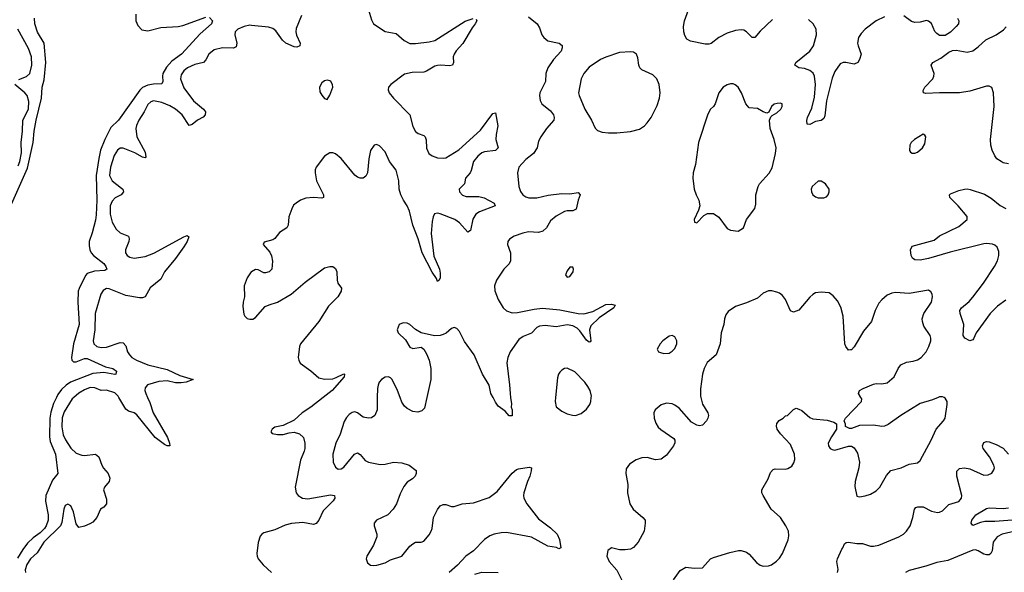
# Model space of a CAD drawing. Header units: inches. Extents: x 1449094 to 1618372, y 389908 to 534307.
# Tile 320 of 494: x 1558320 to 1565459, y 458733 to 462739. Entities that reach past the tile are written whole.
import ezdxf

# ---------------------------------------------------------------- set-up
doc = ezdxf.new("R2010")
doc.units = ezdxf.units.IN
doc.header["$MEASUREMENT"] = 0
for name, color, linetype in [('B5455', 7, 'Continuous'), ('B5456', 7, 'Continuous'), ('B5465', 7, 'Continuous'), ('B5466', 7, 'Continuous')]:
    doc.layers.add(name, color=color, linetype=linetype)

msp = doc.modelspace()

# ---------------------------------------------------------------- linework, layer by layer
at = {"layer": 'B5455', "color": 5}
for points, elevation in [([(1558586.5, 460000), (1558564.3, 459955.7), (1558545.2, 459894.8), (1558538.2, 459850), (1558535.8, 459715.8), (1558541.4, 459681.4), (1558580.9, 459590), (1558598, 459450), (1558559.1, 459400.9), (1558510.7, 459290), (1558507.4, 459247.4), (1558527.8, 459150), (1558527.3, 459110), (1558513.1, 459070), (1558500.1, 459050), (1558470, 459019.9), (1558417.7, 458982.3), (1558377.3, 458942.7), (1558342.1, 458897.9), (1558304.6, 458835.4)], 460), ([(1558713.3, 460000), (1558702, 459990), (1558643.7, 459896.3), (1558628.4, 459851.6), (1558626.5, 459786.5), (1558636.4, 459730), (1558652.4, 459692.4), (1558690, 459631.7), (1558730, 459596.5), (1558770, 459581.1), (1558790, 459578.9), (1558870, 459588.2), (1558894, 459570), (1558916.5, 459510), (1558928.6, 459488.6), (1558962, 459450), (1558975.1, 459415.1), (1558970.2, 459389.8), (1558936.3, 459350), (1558928.2, 459330), (1558950, 459262), (1558950.4, 459229.6), (1558930, 459204), (1558906.8, 459190), (1558880.3, 459130), (1558850, 459096.9), (1558830, 459083.1), (1558790, 459066.3), (1558750, 459057.2), (1558730, 459084), (1558709.6, 459170), (1558690, 459214.5), (1558670, 459227), (1558650, 459216), (1558640.9, 459190), (1558625.5, 459094.5), (1558616.5, 459070), (1558496.6, 458950), (1558446.4, 458873.6), (1558399.1, 458830), (1558371.1, 458790), (1558360.9, 458750), (1558361.3, 458730)], 480), ([(1559247.1, 460000), (1559263.3, 459963.3), (1559288.5, 459888.5), (1559390.9, 459710), (1559407, 459670), (1559410, 459649.5), (1559390, 459648.8), (1559370, 459659.8), (1559302.7, 459710), (1559170, 459873.3), (1559150, 459888.9), (1559110, 459901.7), (1559090, 459915.5), (1559040.1, 460000)], 480)]:
    msp.add_lwpolyline(points, dxfattribs=dict(at, elevation=elevation))
at = {"layer": 'B5456', "color": 5}
for points, elevation in [([(1558241.8, 461358.2), (1558377.5, 461662.5), (1558418.3, 461850), (1558424.9, 461930), (1558439.8, 462010), (1558477.3, 462170), (1558482.3, 462250), (1558496.9, 462303.1), (1558508.9, 462430), (1558497.1, 462570), (1558450, 462649.6), (1558429.7, 462710.3), (1558426.9, 462750)], 460), ([(1559695.4, 462755.4), (1559718.8, 462730), (1559711, 462710), (1559630, 462636.3), (1559493.8, 462490), (1559422.6, 462437.4), (1559384.2, 462395.8), (1559357.7, 462350), (1559354.6, 462330), (1559357.8, 462290), (1559350, 462273.6), (1559290, 462272), (1559250, 462265.2), (1559211.8, 462248.2), (1559190.9, 462229.1), (1559035.8, 462010), (1558981.7, 461958.3), (1558937.4, 461870), (1558907.3, 461792.7), (1558893.6, 461733.6), (1558874.5, 461610), (1558878.7, 461430), (1558875.4, 461324.6), (1558870, 461286), (1558846.2, 461193.8), (1558824.2, 461130), (1558822.9, 461102.9), (1558828.8, 461070), (1558838.9, 461050), (1558854.9, 461030), (1558931.2, 460971.2), (1558945.3, 460950), (1558951.8, 460930), (1558938.5, 460921.5), (1558862.9, 460917), (1558810, 460900.2), (1558796.5, 460883.5), (1558750.8, 460790), (1558743.2, 460770), (1558741.9, 460690), (1558750.8, 460529.2), (1558710.4, 460390), (1558695.5, 460290), (1558699, 460270), (1558710, 460258), (1558730, 460259.6), (1558790, 460282.3), (1558810, 460282.1), (1558943.1, 460223.1), (1558995.5, 460210), (1559023.1, 460190), (1559016.3, 460170), (1559010, 460167.6), (1558930, 460182.2), (1558850, 460174.1), (1558687.8, 460112.2), (1558657, 460090), (1558622.9, 460057.1), (1558597.7, 460022.3), (1558586.5, 460000)], 460), ([(1559161.6, 462778.4), (1559163.4, 462730), (1559176.6, 462696.6), (1559206.9, 462666.9), (1559250, 462658.7), (1559343.7, 462683.7), (1559470, 462690.8), (1559503, 462697), (1559670, 462758.4)], 460), ([(1558313.3, 462306.7), (1558370, 462327.3), (1558393.7, 462350), (1558407.9, 462410), (1558406, 462470), (1558385, 462530), (1558306.6, 462670)], 480), ([(1560000, 462698), (1559990, 462699.1), (1559947.6, 462690), (1559902.6, 462670), (1559883.2, 462650), (1559879.5, 462630), (1559893.6, 462570), (1559890, 462542.6), (1559870, 462532.4), (1559790, 462536.2), (1559730, 462519.8), (1559691.6, 462490), (1559670, 462447.6), (1559652.4, 462430), (1559590, 462414.1), (1559536.9, 462390), (1559510, 462368.5), (1559490, 462339.5), (1559485.8, 462310), (1559510, 462244.4), (1559581.3, 462150), (1559652.8, 462090), (1559667.3, 462070), (1559666, 462050), (1559650, 462032.1), (1559608.4, 462011.6), (1559570, 461979.2), (1559550, 461971.2), (1559499.4, 462050), (1559449.8, 462090), (1559410, 462113.7), (1559350, 462138.8), (1559290, 462150.6), (1559270, 462144.2), (1559250, 462125.1), (1559223.5, 462070), (1559183.8, 462010), (1559167.3, 461972.7), (1559163, 461950), (1559169.5, 461890), (1559230, 461778), (1559235.3, 461744.7), (1559230, 461738), (1559210, 461742.2), (1559154, 461774), (1559070, 461808.2), (1559050, 461806.6), (1559030, 461793.7), (1559004.7, 461755.3), (1558979.3, 461670), (1558972.6, 461610), (1558990.1, 461570.1), (1559058.8, 461518.8), (1559067.6, 461510), (1559073.1, 461490), (1559056.9, 461470), (1559012.7, 461447.3), (1558990, 461423.8), (1558975.9, 461390), (1558975.2, 461330), (1558991.9, 461271.9), (1559019.8, 461219.8), (1559050, 461194), (1559109.1, 461169.1), (1559114.4, 461150), (1559111.1, 461130), (1559087.1, 461070), (1559088, 461050), (1559099.5, 461030), (1559118, 461018), (1559150, 461011.2), (1559230, 461021.5), (1559293.9, 461046.1), (1559510, 461166), (1559533.8, 461173.8), (1559546, 461166), (1559533.4, 461130), (1559510, 461093.5), (1559450, 461008.6), (1559370.2, 460910), (1559343.1, 460856.9), (1559265.7, 460794.3), (1559229.1, 460730.9), (1559210, 460723.5), (1559190, 460722.4), (1559090, 460740.6), (1558970, 460787.7), (1558950, 460789.7), (1558924.5, 460775.6), (1558908, 460750), (1558866.8, 460610), (1558866, 460490), (1558852, 460410), (1558857.6, 460390), (1558879.1, 460370), (1558910, 460361.7), (1558950, 460364.2), (1559050, 460398.3), (1559070, 460395.8), (1559090, 460373.4), (1559103.2, 460330), (1559115.3, 460310), (1559133.4, 460290), (1559166.4, 460270), (1559250, 460237.5), (1559390, 460203.7), (1559480.3, 460160.3), (1559579.1, 460130), (1559526.8, 460110), (1559490, 460105.3), (1559450, 460106.5), (1559390, 460120.4), (1559330, 460116.7), (1559247.1, 460092.9), (1559229.3, 460070.7), (1559228.4, 460050), (1559233.8, 460030), (1559247.1, 460000)], 480), ([(1558310, 461679.3), (1558322.5, 461710), (1558333.6, 461773.6), (1558329.9, 461850), (1558340.8, 461930), (1558342, 462010), (1558383.6, 462090), (1558387.3, 462147.3), (1558373.8, 462190), (1558357.1, 462210), (1558285, 462270)], 480), ([(1560000, 460910.2), (1559999.6, 460910), (1559970, 460867.8), (1559948.6, 460810), (1559951.3, 460730), (1559941.3, 460690), (1559939, 460659), (1559945, 460604.9), (1559952.4, 460590), (1559970, 460572.4), (1559990, 460567.2), (1560000, 460568)], 520), ([(1559040.1, 460000), (1559034.2, 460010), (1559010, 460032.9), (1558950, 460052.7), (1558910, 460051.8), (1558866, 460070), (1558831.4, 460071.4), (1558790, 460055), (1558750, 460032.6), (1558713.3, 460000)], 480)]:
    msp.add_lwpolyline(points, dxfattribs=dict(at, elevation=elevation))
at = {"layer": 'B5465', "color": 5}
for points, elevation in [([(1560520.9, 460000), (1560430, 459931.1), (1560368.4, 459890), (1560310, 459834.5), (1560230, 459797.2), (1560170, 459785.2), (1560151, 459770), (1560141, 459750), (1560150, 459738), (1560190, 459731), (1560230, 459731), (1560275.1, 459744.9), (1560310, 459748.5), (1560350, 459736.4), (1560377, 459710), (1560386.5, 459670), (1560386.9, 459630), (1560382.8, 459610), (1560355.3, 459544.7), (1560316.9, 459350), (1560325, 459310), (1560338.9, 459290), (1560370, 459271.3), (1560410, 459265.8), (1560574.6, 459294.6), (1560602.8, 459290), (1560605.7, 459270), (1560592.4, 459250), (1560521.3, 459178.7), (1560489.5, 459110.5), (1560470, 459086.8), (1560450, 459079.4), (1560373.2, 459093.2), (1560290, 459086.6), (1560246.3, 459073.7), (1560170, 459041.5), (1560090, 459018.4), (1560074.8, 459010), (1560064.7, 458995.3), (1560050, 458948), (1560039, 458870), (1560040.9, 458850), (1560050.3, 458830), (1560085.6, 458785.6), (1560145.3, 458730)], 520), ([(1560913.2, 460000), (1560911.6, 459910), (1560896.4, 459870), (1560870, 459851.6), (1560850, 459849.7), (1560810, 459858.4), (1560770, 459889.3), (1560750, 459896), (1560730, 459892), (1560710, 459877), (1560690, 459855.1), (1560672.9, 459827.1), (1560644.8, 459735.2), (1560613.4, 459670), (1560590, 459588), (1560592.2, 459530), (1560610, 459494), (1560630, 459481.3), (1560650, 459481.7), (1560670, 459494), (1560746.6, 459590), (1560770, 459599.1), (1560790, 459586.8), (1560824.2, 459544.2), (1560850.3, 459530.3), (1560934.6, 459514.6), (1560970, 459517), (1561029.8, 459530.2), (1561090, 459526.5), (1561144, 459510), (1561194, 459470), (1561195.5, 459450), (1561188, 459430), (1561167.7, 459410), (1561130, 459385.1), (1561105.3, 459354.7), (1561078.6, 459301.4), (1561051.3, 459230), (1561027.6, 459190), (1560990, 459148.3), (1560908.3, 459111.7), (1560890.5, 459090), (1560890.4, 459070), (1560908.5, 459010), (1560908.8, 458990), (1560885.7, 458930), (1560838.4, 458850), (1560832.7, 458830), (1560841.7, 458801.7), (1560864.4, 458784.4), (1560882.9, 458782.9), (1560910, 458785.5), (1560970, 458802.3), (1561010, 458822), (1561090, 458850.3), (1561150, 458923.1), (1561170, 458939.5), (1561190, 458950.3), (1561230, 458950.5), (1561250, 458958), (1561290, 459005.5), (1561304.2, 459030), (1561311.1, 459050), (1561321.5, 459130), (1561350, 459188), (1561370, 459214.4), (1561390, 459223.1), (1561410, 459224.4), (1561450, 459210.7), (1561470, 459210.7), (1561528, 459230), (1561610, 459236.1), (1561723.9, 459276.1), (1561782, 459318), (1561889.7, 459450.3), (1561922.7, 459477.3), (1561936.2, 459483.8), (1562014.8, 459494.8), (1562030.8, 459490.8), (1562027.7, 459467.7), (1562018.9, 459430), (1562000.9, 459390), (1561976.2, 459310), (1561972.1, 459290), (1561974.7, 459270), (1561996.5, 459230), (1562080.9, 459120.9), (1562170, 459054.9), (1562216.4, 459010), (1562234.9, 458970), (1562244.7, 458910), (1562230, 458902.7), (1562212.1, 458912.1), (1562150, 458922.9), (1562030, 458986.8), (1561850, 459020.6), (1561810, 459019.1), (1561760.5, 459010), (1561730, 458996.2), (1561690.3, 458970), (1561610.7, 458889.3), (1561556, 458850), (1561495.4, 458784.6), (1561434.4, 458730)], 540), ([(1561273.2, 460000), (1561256.5, 459923.5), (1561236.1, 459903.9), (1561205.8, 459894.2), (1561170, 459898.7), (1561130, 459919.6), (1561110, 459936.2), (1561090, 459966.6), (1561077.7, 460000)], 540), ([(1561879.5, 460000), (1561886, 459954), (1561884.7, 459930), (1561890.6, 459910), (1561890, 459868), (1561870, 459868), (1561840.2, 459900.2), (1561790, 459937.2), (1561770, 459966), (1561752.4, 460000)], 540), ([(1562204.9, 460000), (1562202, 459970), (1562210, 459932), (1562250, 459900.7), (1562290, 459882), (1562329.1, 459870.9), (1562350, 459870.7), (1562390, 459884.9), (1562430, 459916), (1562453.2, 459950), (1562461.2, 459970), (1562464.2, 460000)], 560), ([(1563259.1, 460000), (1563272, 459952), (1563310.7, 459890), (1563314, 459870), (1563310.7, 459850), (1563301, 459830), (1563270, 459799), (1563250, 459795.3), (1563230, 459799), (1563190, 459822), (1563101.4, 459921.5), (1563070, 459945.1), (1563050, 459953.6), (1563010, 459958.4), (1562970, 459946.6), (1562927.3, 459910), (1562917.3, 459890), (1562920.7, 459850), (1562933.2, 459813.2), (1562950, 459786), (1562968.1, 459768.1), (1563063.5, 459703.5), (1563071.3, 459690), (1563071.1, 459671.1), (1563061, 459650), (1563010, 459581.2), (1562970, 459552.7), (1562930, 459547), (1562870, 459564.5), (1562830, 459562), (1562790, 459547), (1562742.4, 459517.6), (1562718, 459482), (1562714.8, 459450), (1562730.5, 459370), (1562726, 459310), (1562744.9, 459230), (1562767.3, 459190), (1562838.8, 459130), (1562854, 459110), (1562856.3, 459090), (1562848.2, 459030), (1562804.4, 458950), (1562770, 458911.6), (1562750, 458901.3), (1562710, 458894.7), (1562670, 458896.2), (1562610, 458909.2), (1562584.9, 458890), (1562578, 458850), (1562593, 458810), (1562650, 458747.7), (1562688.7, 458670)], 560), ([(1563061, 458679), (1563110, 458746), (1563149.4, 458770.6), (1563210, 458762.8), (1563270, 458766), (1563329, 458830), (1563350, 458840.7), (1563470, 458877.3), (1563530.9, 458890.9), (1563550, 458891), (1563590, 458878), (1563610, 458864.7), (1563662.8, 458802.8), (1563690, 458784), (1563710, 458777.3), (1563750, 458779.1), (1563770, 458787.7), (1563807.6, 458812.4), (1563830, 458834.8), (1563851.1, 458868.9), (1563891.8, 458968.2), (1563896.2, 458996.2), (1563893.7, 459030), (1563875.4, 459070), (1563835.8, 459130), (1563769, 459191), (1563709.6, 459290), (1563700.7, 459310), (1563700.7, 459330), (1563747, 459410), (1563764.5, 459455.5), (1563782, 459478), (1563796.5, 459483.5), (1563870, 459481.6), (1563890, 459485.5), (1563917.4, 459502.6), (1563933.5, 459526.5), (1563940.5, 459550), (1563938.9, 459590), (1563910, 459659), (1563835.9, 459735.9), (1563812.7, 459770), (1563807.2, 459792.8), (1563810, 459812), (1563825.6, 459834.4), (1563855.3, 459850), (1563873.2, 459866.8), (1563886, 459870), (1563930, 459914), (1563950, 459922), (1563970, 459916), (1563990, 459906), (1564050, 459855.5), (1564070, 459846.4), (1564174.6, 459834.6), (1564222, 459822), (1564242, 459810), (1564242, 459770), (1564205.2, 459714.8), (1564182.8, 459670), (1564184, 459650), (1564196, 459630), (1564210, 459622), (1564230, 459619.1), (1564330, 459646.8), (1564350, 459646.8), (1564370, 459636), (1564395.3, 459595.3), (1564408.8, 459530), (1564403.1, 459490), (1564377.6, 459390), (1564374.6, 459354.6), (1564390, 459284.7), (1564410, 459278.8), (1564450, 459287.3), (1564490, 459299.1), (1564530, 459323.8), (1564555.6, 459350), (1564604.8, 459435.2), (1564636, 459470), (1564710.9, 459489.1), (1564770, 459517.4), (1564830, 459527.2), (1564850, 459543), (1564929.6, 459690), (1564966, 459770), (1565017.6, 459830), (1565029.6, 459850), (1565045.1, 459950), (1565043.7, 459970), (1565030, 459996), (1565022, 460000)], 560), ([(1564979.2, 460000), (1564937.4, 459982.6), (1564850, 459955.8), (1564710, 459869.7), (1564616.4, 459803.6), (1564590, 459792.3), (1564570, 459789.8), (1564510, 459800.4), (1564410, 459797.2), (1564350, 459775.3), (1564336.4, 459776.4), (1564308.7, 459788.7), (1564307.3, 459807.3), (1564298, 459830), (1564308, 459850), (1564424, 459970), (1564425.2, 459990), (1564419.6, 460000)], 560), ([(1564249.7, 458730), (1564253.3, 458753.3), (1564244.2, 458810), (1564249.6, 458830), (1564280.1, 458899.9), (1564289.2, 458910), (1564300.9, 458939.1), (1564311.8, 458948.2), (1564330, 458951.7), (1564390, 458942.6), (1564430, 458942.6), (1564490, 458922.6), (1564510, 458921.7), (1564550, 458929.1), (1564695.1, 458990), (1564727, 459010), (1564748.7, 459031.3), (1564776.9, 459070), (1564796.8, 459130), (1564808.6, 459191.4), (1564817.4, 459202.6), (1564832.1, 459207.9), (1564870, 459206.4), (1564930, 459176.5), (1564974.2, 459165.9), (1564990, 459168.5), (1565010, 459179.3), (1565056.6, 459223.4), (1565130, 459245.4), (1565149.8, 459270), (1565152, 459290), (1565115.3, 459430), (1565115.1, 459464.9), (1565134.2, 459485.9), (1565170, 459490.2), (1565210, 459483.6), (1565310, 459436.5), (1565341.6, 459438.4), (1565368.7, 459451.3), (1565384.1, 459475.9), (1565387.2, 459490), (1565383.8, 459510), (1565350.5, 459570.5), (1565306.9, 459630), (1565302, 459650), (1565310, 459673), (1565330, 459681.1), (1565350, 459679), (1565400.2, 459660.2), (1565451.9, 459631.9), (1565490, 459589.2)], 540), ([(1565610, 459116.9), (1565390, 459100.6), (1565318.3, 459101.7), (1565285.9, 459094.1), (1565230, 459071.5), (1565218.7, 459090), (1565224.1, 459110), (1565252.1, 459150), (1565330, 459194.3), (1565350, 459199.6), (1565450, 459194.9), (1565490, 459200.8)], 520), ([(1565538.8, 459030), (1565442.8, 459010), (1565408.2, 458990), (1565378.9, 458950), (1565370, 458889.3), (1565362.3, 458870), (1565350, 458859.2), (1565330, 458858.4), (1565310, 458864.5), (1565270, 458888.6), (1565250, 458895.1), (1565230, 458894), (1565050, 458819), (1564970, 458804.9), (1564890, 458777.5), (1564770, 458745.8), (1564742, 458730)], 540), ([(1561620.1, 458719.9), (1561670, 458734.3), (1561790.3, 458730.3)], 540)]:
    msp.add_lwpolyline(points, dxfattribs=dict(at, elevation=elevation))
at = {"layer": 'B5466', "color": 5}
for points, elevation in [([(1560848.7, 462810), (1560870, 462738), (1560884.9, 462710), (1560970, 462654), (1561050, 462639.1), (1561108.8, 462588.8), (1561150, 462567), (1561190, 462566.3), (1561290, 462579), (1561330, 462589.2), (1561550, 462727.6), (1561607.5, 462747.5)], 520), ([(1563778.3, 462741.7), (1563690, 462655.1), (1563650, 462609.6), (1563630, 462609.7), (1563589.6, 462650), (1563570, 462663.1), (1563550, 462666.2), (1563510, 462660.4), (1563450, 462641.4), (1563390.4, 462610), (1563333.7, 462566.3), (1563317.6, 462562.4), (1563290, 462562.8), (1563184.2, 462584.2), (1563158, 462598), (1563143.8, 462623.8), (1563136.2, 462650), (1563133.3, 462690), (1563140.5, 462730), (1563170, 462811)], 540), ([(1560364.4, 462770), (1560325.2, 462674.8), (1560321.9, 462650), (1560326.5, 462626.5), (1560354.3, 462570), (1560352.4, 462550), (1560330, 462540.9), (1560310, 462542.5), (1560250, 462569.2), (1560224.6, 462590), (1560178.2, 462658.2), (1560154.6, 462674.6), (1560124.1, 462684.1), (1560000, 462698)], 480), ([(1561630, 462742), (1561634, 462730), (1561623.8, 462710), (1561600.4, 462679.6), (1561532.8, 462567.2), (1561485.5, 462514.5), (1561469.2, 462490), (1561464.2, 462470), (1561464.9, 462430), (1561459.3, 462410), (1561436, 462404), (1561370.2, 462409.8), (1561350, 462407.2), (1561330, 462401.1), (1561270, 462366.3), (1561250, 462359.8), (1561164.7, 462355.3), (1561110, 462345), (1561011.8, 462270), (1560993.4, 462250), (1560991.7, 462230), (1560999, 462210), (1561030, 462170.3), (1561148.3, 462048.3), (1561170, 461966), (1561189.1, 461929.1), (1561210, 461913.8), (1561250, 461900.3), (1561260.3, 461890), (1561267.4, 461867.4), (1561268.8, 461808.8), (1561287.1, 461770), (1561310, 461751.4), (1561350, 461738.2), (1561390, 461734.2), (1561410, 461738.4), (1561505.4, 461794.6), (1561662, 461938), (1561750, 462059.1), (1561770, 462064.7), (1561786.7, 461970), (1561773.8, 461906.2), (1561772.8, 461870), (1561790.3, 461809.8), (1561770.2, 461789.8), (1561690, 461781.6), (1561670, 461773.5), (1561642.2, 461750), (1561610.3, 461710), (1561593.6, 461646.4), (1561585.7, 461630), (1561552.9, 461590), (1561544.9, 461550), (1561506.7, 461510), (1561508.8, 461490), (1561530, 461466), (1561558, 461458), (1561650, 461456.3), (1561686.8, 461446.8), (1561760.5, 461410), (1561767.3, 461390), (1561653.7, 461346.3), (1561627.4, 461330), (1561606.2, 461293.8), (1561588.4, 461211.6), (1561570, 461198), (1561510, 461265.6), (1561475.4, 461290), (1561370, 461332.3), (1561350, 461337.4), (1561328.2, 461331.8), (1561317.4, 461310), (1561310, 461275.3), (1561303.8, 461190), (1561323.7, 461023.7), (1561363.6, 460930), (1561370, 460902), (1561370, 460868), (1561361, 460850), (1561350, 460841.2), (1561342.6, 460862.6), (1561310, 460909.7), (1561238.5, 461050), (1561209.9, 461150), (1561170.9, 461250), (1561147.4, 461350), (1561130, 461389.7), (1561102.2, 461430), (1561083.2, 461470), (1561072.4, 461510), (1561069.8, 461570), (1561049.1, 461649.1), (1561002, 461710), (1560970, 461781.3), (1560930, 461824.2), (1560906.7, 461833.3), (1560890, 461829.5), (1560864.2, 461790), (1560851.6, 461730), (1560843.1, 461630), (1560830, 461604.5), (1560810, 461589.6), (1560790, 461589.6), (1560770, 461597.4), (1560750, 461612.6), (1560650, 461733.3), (1560610, 461766.6), (1560590, 461774), (1560570, 461773.2), (1560530, 461749.5), (1560470.4, 461670), (1560462.6, 461650), (1560461.5, 461630), (1560472.6, 461570), (1560522.6, 461470), (1560524, 461450), (1560510, 461444.4), (1560450, 461449.8), (1560395.5, 461444.5), (1560357.3, 461430), (1560324.9, 461410), (1560306.7, 461393.3), (1560292.3, 461367.7), (1560271.2, 461308.8), (1560267.9, 461250), (1560256.5, 461230), (1560202.9, 461197.2), (1560170, 461153.7), (1560156, 461144), (1560092.7, 461127.3), (1560086, 461110), (1560133, 461053), (1560146.6, 461026.6), (1560152.2, 460987.8), (1560149.4, 460930.6), (1560130, 460910.8), (1560103.3, 460903.3), (1560090, 460903.5), (1560050, 460924.8), (1560030, 460928.7), (1560000, 460910.2)], 520), ([(1562010, 462759.3), (1562071.8, 462710), (1562090, 462680.7), (1562106.7, 462630), (1562119.3, 462610), (1562150, 462585.3), (1562231, 462570), (1562252.2, 462552.2), (1562254, 462534), (1562246.7, 462510), (1562190.2, 462449.8), (1562148.7, 462390), (1562135.8, 462350), (1562133.4, 462290), (1562092.4, 462210), (1562088, 462190), (1562093, 462153), (1562106.7, 462130), (1562170, 462077.3), (1562190.2, 462050), (1562196.1, 462030), (1562193.4, 462010), (1562139.5, 461950), (1562098.4, 461890), (1562082.5, 461857.5), (1562071.8, 461810), (1562046, 461770), (1561990, 461724.4), (1561940.3, 461670), (1561928.9, 461630), (1561939.1, 461530), (1561952.5, 461492.5), (1561967.8, 461470), (1561990, 461454.3), (1562012.3, 461447.7), (1562070, 461448), (1562152.7, 461467.3), (1562250, 461480.2), (1562310, 461476.5), (1562370, 461486), (1562382.8, 461470), (1562368.2, 461431.8), (1562355.6, 461364.4), (1562330, 461353.3), (1562290, 461353.7), (1562270, 461348.6), (1562210, 461315.6), (1562170, 461279.7), (1562139.5, 461230), (1562113.2, 461206.8), (1562082.9, 461197.1), (1562010, 461200.3), (1561967.6, 461192.4), (1561904.9, 461170), (1561871.4, 461148.6), (1561859.5, 461130), (1561858, 461110), (1561879.6, 461050), (1561878.3, 460990), (1561870.2, 460969.8), (1561830, 460929.6), (1561777.8, 460850), (1561762.8, 460810), (1561765.5, 460774.5), (1561789.3, 460710), (1561825, 460650), (1561850, 460627.3), (1561890, 460613.2), (1561930, 460615.6), (1562050, 460640.5), (1562110, 460647.9), (1562235.6, 460635.6), (1562368.5, 460608.5), (1562410, 460606.2), (1562476.5, 460623.5), (1562570, 460674), (1562610, 460677.1), (1562638, 460670), (1562626.8, 460650), (1562521.3, 460578.7), (1562460.8, 460519.2), (1562451.4, 460490), (1562459.5, 460430), (1562460.7, 460410), (1562456.4, 460403.6), (1562450, 460402), (1562430, 460415.6), (1562382.6, 460482.6), (1562362.8, 460502.8), (1562330, 460520.6), (1562290, 460525.7), (1562210, 460511.2), (1562130, 460521.6), (1562090, 460517), (1562070, 460506.6), (1562030, 460467.6), (1561970, 460442.5), (1561940.3, 460419.7), (1561876.5, 460330), (1561859, 460290), (1561851.7, 460251.7), (1561872.3, 460092.3), (1561875.3, 460030), (1561879.5, 460000)], 540), ([(1564590, 462760.5), (1564530, 462729.8), (1564450.1, 462669.8), (1564420.8, 462639.2), (1564401.7, 462610), (1564395.6, 462570), (1564398.3, 462550), (1564421.3, 462490), (1564410.3, 462450), (1564397.1, 462430), (1564370, 462416.9), (1564310, 462429.8), (1564290, 462428.6), (1564270, 462418), (1564230, 462364.4), (1564210, 462315.6), (1564170.1, 462150), (1564157, 462043), (1564150, 462022.7), (1564131.6, 462008.5), (1564090, 462001.6), (1564050, 461979.5), (1564030, 461982), (1564028.3, 462008.3), (1564033, 462030), (1564062.5, 462097.5), (1564081.7, 462178.3), (1564089.2, 462270), (1564083.7, 462330), (1564072.6, 462352.6), (1564050, 462371.6), (1564010, 462384.8), (1563970, 462391.2), (1563939.5, 462410), (1563946.6, 462430), (1564049.7, 462510), (1564076.4, 462550), (1564097.6, 462630), (1564094.5, 462670), (1564073, 462710), (1564040, 462740)], 540), ([(1565119.5, 462750), (1565128.7, 462730), (1565125.7, 462710), (1565111, 462689), (1565070, 462647.8), (1565030, 462624.2), (1564990, 462625.6), (1564970, 462638.4), (1564954.7, 462654.8), (1564930, 462711.6), (1564910, 462729.6), (1564893.9, 462733.9), (1564850, 462721.1), (1564810, 462718.3), (1564785.6, 462725.6), (1564730, 462766.6)], 540), ([(1565490, 461694.3), (1565450, 461702.6), (1565435.1, 461710), (1565406, 461730), (1565390, 461752.3), (1565370, 461794), (1565361.1, 461830), (1565358.9, 461870), (1565384.8, 462110), (1565380.4, 462210), (1565368.3, 462248.3), (1565350, 462257.4), (1565330, 462258), (1565210, 462222), (1565134, 462210), (1564990, 462209), (1564890, 462202.9), (1564874, 462210), (1564870, 462226), (1564883.7, 462250), (1564939.6, 462310), (1564947.8, 462330), (1564949.6, 462350), (1564929.3, 462410), (1564941.2, 462430), (1564999.3, 462460.7), (1565056.6, 462503.4), (1565084.4, 462515.6), (1565110, 462518.4), (1565190, 462502.6), (1565230, 462513.7), (1565270, 462541.3), (1565326.1, 462593.9), (1565400.9, 462630), (1565453.9, 462666.1), (1565471.7, 462688.3)], 540), ([(1565470, 460706.3), (1565410, 460661.6), (1565355.9, 460610), (1565255.5, 460470), (1565235.4, 460424.6), (1565230, 460417.6), (1565210, 460411.3), (1565171.8, 460430), (1565160.9, 460450), (1565165.7, 460530), (1565139.2, 460610), (1565137.7, 460630), (1565148.2, 460650), (1565203.4, 460696.6), (1565230, 460726.3), (1565307.7, 460830), (1565388.4, 460950), (1565409.7, 460990), (1565420.5, 461030), (1565419.7, 461059.7), (1565407, 461090), (1565390, 461105.1), (1565372.4, 461112.4), (1565330, 461117.2), (1565310, 461114.2), (1565067.4, 461052.6), (1564910, 461006.6), (1564850, 460996.3), (1564810, 460999.3), (1564792.8, 461010), (1564784.7, 461030), (1564779.4, 461070), (1564790, 461096.5), (1564950, 461141.8), (1564990, 461172), (1565130, 461239.8), (1565190.8, 461290), (1565190, 461311.6), (1565123.6, 461390), (1565063.7, 461450), (1565061.2, 461470), (1565070, 461476.3), (1565130, 461500.5), (1565170, 461510.5), (1565190, 461512.4), (1565211.9, 461508.1), (1565315.1, 461475.1), (1565364.5, 461444.5), (1565430, 461392.7), (1565470.8, 461370)], 540), ([(1560000, 460568), (1560010, 460568.9), (1560030, 460579.5), (1560101, 460659), (1560128, 460672), (1560190, 460690.2), (1560289.7, 460750), (1560390, 460837.3), (1560530, 460939.3), (1560570, 460950.5), (1560590, 460950.6), (1560610, 460936), (1560620.7, 460910), (1560622, 460850), (1560627.3, 460830), (1560652.7, 460792.7), (1560650.4, 460770), (1560626.7, 460730), (1560558.5, 460661.5), (1560489, 460551), (1560355.3, 460390), (1560348.9, 460370), (1560340.4, 460290), (1560343, 460270), (1560354, 460250), (1560430, 460193.7), (1560490, 460142.2), (1560530, 460131.9), (1560590, 460135.6), (1560616, 460144), (1560670, 460171.8), (1560676, 460170), (1560674, 460150), (1560586.8, 460050), (1560520.9, 460000)], 520), ([(1564419.6, 460000), (1564402.7, 460030), (1564409.2, 460050), (1564434.6, 460065.4), (1564510, 460096.5), (1564530, 460101.7), (1564570, 460098), (1564610, 460107), (1564661.6, 460150), (1564689.7, 460210), (1564710, 460237), (1564750, 460256.9), (1564797.3, 460262.7), (1564830, 460272.9), (1564856.3, 460290), (1564891.3, 460330), (1564913, 460370), (1564925.1, 460410), (1564925.1, 460430), (1564922, 460450), (1564876.3, 460516.3), (1564865.7, 460550), (1564864.4, 460570), (1564874.7, 460610), (1564930, 460691.3), (1564938.4, 460730), (1564937, 460750), (1564927.2, 460767.2), (1564910, 460778), (1564770, 460753), (1564670, 460762), (1564642.6, 460757.3), (1564610, 460741.3), (1564570, 460708), (1564550, 460684.2), (1564521.5, 460630), (1564495.8, 460550), (1564438.8, 460481.2), (1564370, 460366.6), (1564350, 460345.2), (1564344.7, 460344.7), (1564330, 460344), (1564310, 460369), (1564302.9, 460390), (1564291.1, 460590), (1564274.3, 460654.3), (1564250, 460700.9), (1564217.1, 460737.1), (1564190, 460759.3), (1564130, 460763.7), (1564090, 460758), (1564070, 460747), (1564050, 460727.3), (1563970, 460632.3), (1563930, 460619), (1563909.4, 460629.4), (1563873.2, 460710), (1563850, 460739), (1563830, 460755.3), (1563810, 460764), (1563772.5, 460772.5), (1563750, 460772.3), (1563710, 460756), (1563670, 460721.2), (1563590, 460685.2), (1563510, 460659), (1563456.8, 460623.2), (1563441.1, 460598.9), (1563430.7, 460570), (1563424.9, 460530), (1563406.8, 460470), (1563399.1, 460390), (1563370.8, 460310), (1563305.5, 460254.5), (1563282, 460210), (1563270.5, 460170), (1563256.4, 460063.6), (1563256.5, 460010), (1563259.1, 460000)], 560), ([(1561752.4, 460000), (1561736.9, 460030), (1561723.1, 460090), (1561675.1, 460170), (1561616.3, 460310), (1561544.9, 460404.9), (1561510, 460478), (1561490, 460500.5), (1561470, 460507.6), (1561450, 460499.6), (1561412.5, 460467.5), (1561390, 460456.3), (1561370, 460449.7), (1561327.9, 460447.9), (1561230, 460469), (1561190, 460493.2), (1561150, 460529), (1561130, 460539), (1561099.6, 460540.4), (1561071.6, 460528.4), (1561058, 460490), (1561064.7, 460470), (1561118.4, 460418.4), (1561150, 460366), (1561170, 460354.8), (1561230, 460366), (1561250, 460351), (1561270, 460316), (1561288.4, 460270), (1561300.3, 460210), (1561301.7, 460130), (1561273.2, 460000)], 540), ([(1562464.2, 460000), (1562465.2, 460010), (1562456, 460050), (1562440.1, 460080.1), (1562417.2, 460110), (1562345.4, 460185.4), (1562290, 460212.7), (1562270, 460209.2), (1562250, 460199), (1562235.9, 460184.1), (1562226.8, 460170), (1562218.5, 460141.5), (1562204.9, 460000)], 560), ([(1561077.7, 460000), (1561059.2, 460050), (1561020.5, 460130), (1561010, 460142.4), (1560993.2, 460150), (1560970, 460148.2), (1560943.7, 460130), (1560927.4, 460110), (1560919, 460090), (1560914.4, 460065.6), (1560913.2, 460000)], 540), ([(1565022, 460000), (1565010, 460006), (1564990, 460004.5), (1564979.2, 460000)], 560)]:
    msp.add_lwpolyline(points, dxfattribs=dict(at, elevation=elevation))
for points, elevation in [([(1562750, 462506.6), (1562670, 462500.7), (1562570, 462468.3), (1562530.5, 462450), (1562450, 462395.8), (1562410.3, 462350), (1562390.3, 462310), (1562371.5, 462210), (1562375.6, 462190), (1562416.9, 462090), (1562465.3, 462010), (1562491.7, 461951.7), (1562510, 461934.9), (1562543.1, 461923.1), (1562590, 461919.6), (1562650, 461919.7), (1562750, 461928.9), (1562814, 461946), (1562849.6, 461970), (1562870, 461990.4), (1562898.9, 462030), (1562943, 462117), (1562958.7, 462170), (1562963.5, 462210), (1562956.8, 462270), (1562939.7, 462310), (1562910, 462339.1), (1562830, 462375.1), (1562817, 462390), (1562809.6, 462410), (1562802.9, 462462.9), (1562792.3, 462490), (1562770, 462503.7)], 560), ([(1560550, 462299.6), (1560530, 462295.1), (1560510, 462280.9), (1560493, 462250), (1560496.7, 462216.7), (1560510, 462191), (1560530, 462166.8), (1560550, 462161), (1560570, 462191), (1560589.6, 462250), (1560587.3, 462270), (1560577, 462290), (1560570, 462296.2)], 520), ([(1563473.3, 462273.3), (1563450, 462267.6), (1563420.5, 462250), (1563388.4, 462210), (1563362, 462130), (1563350.2, 462109.8), (1563330, 462089.4), (1563310, 462053.2), (1563240.9, 461850), (1563221.1, 461690), (1563202, 461630), (1563200.3, 461590), (1563210.4, 461510), (1563223.8, 461470), (1563244.9, 461430), (1563250.7, 461389.3), (1563242.5, 461357.5), (1563211.3, 461290), (1563212, 461272), (1563230, 461266), (1563281.2, 461318.8), (1563307, 461333), (1563350, 461334), (1563388.1, 461308.1), (1563450, 461226), (1563474.4, 461214.4), (1563530, 461206.8), (1563568.9, 461231.1), (1563588.7, 461290), (1563649.2, 461370), (1563658.6, 461401.4), (1563657.6, 461470), (1563673.3, 461530), (1563684.2, 461550), (1563754.3, 461625.7), (1563776, 461664), (1563800.5, 461770), (1563804.4, 461810), (1563790.8, 461870), (1563762.2, 461950), (1563757, 462010), (1563765.2, 462034.8), (1563775.1, 462044.9), (1563810, 462064), (1563839, 462090), (1563848.7, 462110), (1563848, 462128), (1563833.2, 462133.2), (1563812.7, 462132.7), (1563790, 462126), (1563770.8, 462110), (1563751.1, 462068.9), (1563737.3, 462062.7), (1563710, 462072), (1563670, 462095.1), (1563610, 462099.6), (1563585.1, 462130), (1563553.6, 462210), (1563529.6, 462249.7), (1563507.7, 462267.7), (1563493.1, 462273.1)], 560), ([(1564870, 461909), (1564806.8, 461870), (1564784, 461850), (1564774, 461830), (1564770.8, 461790), (1564779.1, 461779.1), (1564790, 461770.8), (1564810, 461770.6), (1564830, 461779.1), (1564865.2, 461810), (1564882, 461838), (1564889.2, 461889.2), (1564883.1, 461903.1)], 560), ([(1564110, 461569.3), (1564065.5, 461530), (1564058, 461510), (1564060.5, 461490), (1564070.8, 461470), (1564090, 461454), (1564110, 461447.7), (1564150, 461447.3), (1564170, 461456), (1564181.2, 461470), (1564189, 461490), (1564189, 461510), (1564162, 461550), (1564130, 461569.2)], 560), ([(1562330, 460946), (1562310, 460946), (1562290, 460918), (1562278, 460890), (1562290, 460872), (1562310, 460878), (1562333.2, 460910), (1562335.3, 460930)], 560), ([(1563050, 460449.2), (1563030, 460445.2), (1562982.8, 460410), (1562962.8, 460390), (1562941, 460350), (1562950.9, 460330.9), (1562965.2, 460325.2), (1562990, 460319.1), (1563030, 460322), (1563050, 460334.8), (1563070, 460356), (1563083.7, 460390), (1563085.2, 460410), (1563076, 460430), (1563070, 460439)], 560)]:
    msp.add_lwpolyline(points, close=True, dxfattribs=dict(at, elevation=elevation))

doc.saveas('drawing.dxf')
